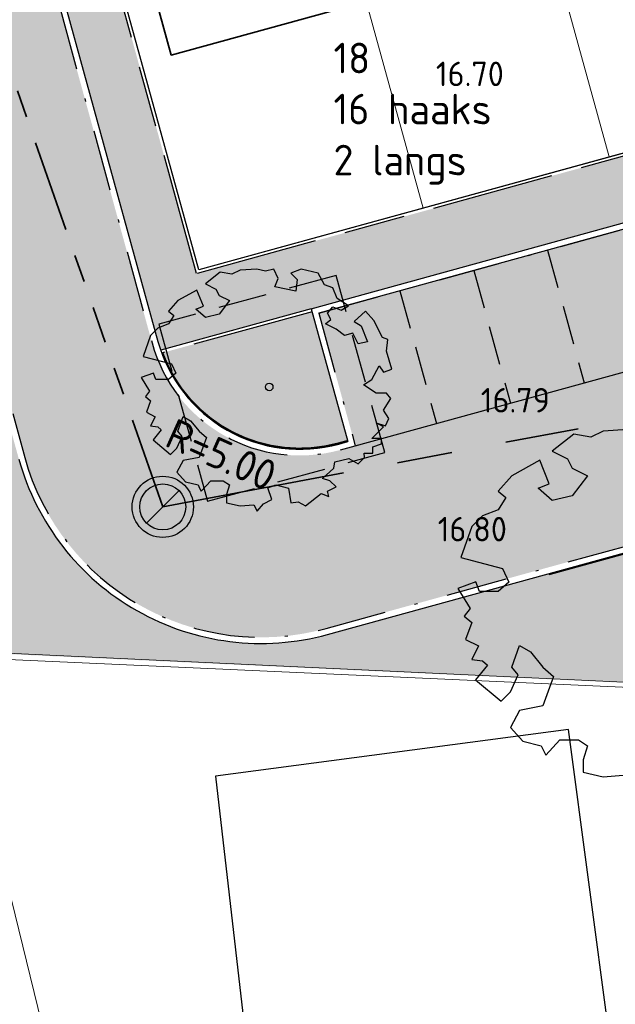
# Model space of a CAD drawing. Header units: metres. Extents: x 174255 to 175175, y 462028 to 462911.
# Tile 55 of 656: x 174516 to 174535, y 462340 to 462372. Entities that reach past the tile are written whole.
import ezdxf
from ezdxf.enums import TextEntityAlignment as Align

# ---------------------------------------------------------------- set-up
doc = ezdxf.new("R2010")
doc.units = ezdxf.units.M
for name, pattern in [('HIDDEN2', [4.762499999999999, 3.175, -1.5875]), ('HIDDENX2', [0.75, 0.5, -0.25]), ('RI-DRAINAGE', [19.200000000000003, 6, -1.8, 1.8, -1.8, 2.4, -1.8, 1.8, -1.8]), ('VH-GELEIDEBAND_50X200', [8, 4, -2, 0, -2]), ('VH-OPSLUITBAND_100X200', [16, 8, -2, 4, -2]), ('VH-TROTTOIRBAND_180-200', [20, 10, -2, 2, -2, 2, -2])]:
    doc.linetypes.add(name, pattern=pattern)
doc.layers.add('-DR-alg-hulplijnen', color=210, linetype='Continuous', plot=False)
for name, color, linetype, lineweight in [('B-ME-AL-PEIL_MAAIVELD-T20', 8, 'Continuous', 20), ('B-WE-KL-TRACE_WENSTRACE-A', 252, 'Continuous', 20), ('B-WE-OG-BEBOUWING-G', 8, 'Continuous', 30), ('B-WE-RI-DRAINAGE_DRAIN_PP_125_G', 252, 'RI-DRAINAGE', 35), ('B-WE-RI-DRAINAGE_PUT_DOORSPUITPUT-PP-S', 252, 'Continuous', 20), ('B-XX-KG-GRENS_PERCEEL-BEREKEND-G', 213, 'Continuous', 20), ('N-PV-KG-GRENS_PERCEEL-G', 1, 'Continuous', 20), ('N-PV-KG-GRENS_UITGEEFBAAR-GEBIED-G', 170, 'Continuous', 30), ('N-WE-AL-WERKGRENS-G', 173, 'AL-WERKGRENS', 20), ('N-WE-GR-PLANTVAK-V', 86, 'Continuous', 25), ('N-WE-GR-WORTELDOEK-G', 147, 'HIDDENX2', 25), ('N-WE-GW-GROEIPLAATSVERBETERING_BOMENGRANULAAT-LAVA-G', 97, 'HIDDEN2', 25), ('N-WE-OG-BEBOUWING_WONINGBOUW-G', 7, 'Continuous', 35), ('N-WE-VH-KANTOPSLUITING_ACHTERKANTBAND-G', 50, 'Continuous', 25), ('N-WE-VH-KANTOPSLUITING_GELEIDEBAND_50-200X200-G', 210, 'VH-GELEIDEBAND_50X200', 25), ('N-WE-VH-KANTOPSLUITING_OPSLUITBAND_100X200-G', 152, 'VH-OPSLUITBAND_100X200', 25), ('N-WE-VH-KANTOPSLUITING_TROTTOIRBAND_180-200X200-G', 210, 'VH-TROTTOIRBAND_180-200', 25), ('N-WE-VH-T20', 7, 'Continuous', 25), ('N-WE-VH-VERHARDING_BETONSTRAATSTEEN_MARKERINGSSTEEN-G', 50, 'HIDDEN2', 25), ('N-WE-VH-VERHARDING_BETONSTRAATSTEEN_NCB-KLINKER-ANTRACIET-V', 251, 'Continuous', 25), ('N-WE-VH-VERHARDING_STRAATBAKSTEEN_DIKFORMAAT_ROOD-TROTTOIR-V', 33, 'Continuous', 25), ('N-WE-VH-VERHARDING_STRAATBAKSTEEN_DIKFORMAAT_ROOD-WATERPASSEREND-V', 55, 'Continuous', 25)]:
    doc.layers.add(name, color=color, linetype=linetype, lineweight=lineweight)
doc.layers.add('N-WE-GR-BOOM-1E-GROOTTE-S', color=7, linetype='Continuous', lineweight=25, true_color=0x00cc00)
doc.layers.add('N-WE-GR-BOOM-2E-GROOTTE-S', color=7, linetype='Continuous', lineweight=25, true_color=0x00cc00)
doc.layers.add('N-WE-VH-MATERIAALGRENS-G', color=15, linetype='Continuous')
doc.styles.add('NLCS-ISO-M500-T20', font='NLCS-ISO.ttf', dxfattribs={"height": 1})
doc.linetypes.add('AL-WERKGRENS', pattern='A,10,[106,Afdeling.shx,S=1,R=0,X=0,Y=0],-2', length=12)

# ---------------------------------------------------------------- blocks, each defined once
blk = doc.blocks.new('SGR-BOOM_1EGROOTTE')
at = {"linetype": 'Continuous', "flags": 128}
blk.add_lwpolyline([(167869.0515202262, 467739.1556611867), (167868.8494327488, 467739.6599609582), (167868.4486004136, 467739.8110639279), (167868.1446613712, 467740.3646383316), (167867.3364325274, 467740.5666382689), (167866.83377547, 467740.3645509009), (167867.1376977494, 467740.0623117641), (167867.0851679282, 467739.5070708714), (167866.0781706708, 467739.7090575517), (167866.2276307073, 467740.1131752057), (167866.0255466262, 467740.5665508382), (167865.6230883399, 467740.4663184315), (167865.2189739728, 467740.5664970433), (167864.4140474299, 467740.5155192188), (167864.0099531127, 467740.3150811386), (167863.4547091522, 467740.4136069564), (167862.7483789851, 467739.8599651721), (167863.2527089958, 467739.6086635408), (167863.4038589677, 467739.3047715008), (167863.9081889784, 467739.0534698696), (167863.403919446, 467738.3979932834), (167862.7484864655, 467738.2484625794), (167862.2950706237, 467738.6492545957), (167862.6511367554, 467738.7906272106), (167862.3459340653, 467739.5593216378), (167861.437546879, 467739.0533050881), (167860.9841914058, 467738.5489616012), (167861.2371828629, 467738.3469246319), (167860.9842317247, 467737.9444427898), (167860.478289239, 467737.7423552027), (167860.1267718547, 467737.3907909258), (167859.7736556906, 467736.3804981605), (167861.1338465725, 467736.027405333), (167861.3359306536, 467735.5740297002), (167860.9844099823, 467735.2717468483), (167860.3798911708, 467735.2717065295), (167860.2645594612, 467735.587631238), (167859.6735173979, 467735.3718649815), (167860.077668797, 467734.7164489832), (167859.8756317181, 467734.4651002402), (167860.126980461, 467734.2630631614), (167859.9249636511, 467733.7078122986), (167860.3487980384, 467733.4959304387), (167860.1270612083, 467733.0523828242), (167860.4786053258, 467733.0031248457), (167860.6371384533, 467732.864022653), (167860.2443994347, 467732.3829941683), (167861.0848543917, 467731.6906366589), (167861.3887363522, 467731.9929163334), (167861.6400345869, 467732.5481704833), (167861.4379639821, 467732.7994922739), (167861.6892521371, 467733.5058761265), (167862.0440918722, 467733.30384595), (167862.4482331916, 467732.7995596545), (167862.7997940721, 467732.4989664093), (167862.4483172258, 467731.5395978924), (167861.6893932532, 467731.3900602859), (167861.3888137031, 467730.8331601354), (167861.7929516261, 467730.3797979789), (167862.3958378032, 467730.2287084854), (167862.4714127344, 467730.0775838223), (167862.5469876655, 467729.9264591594), (167863.0019858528, 467730.4308027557), (167863.6065046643, 467730.4308430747), (167863.9087775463, 467730.228809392), (167863.7593207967, 467729.7754103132), (167863.759347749, 467729.3713026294), (167864.4148008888, 467729.2185739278), (167865.0702403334, 467729.2711844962), (167865.2197475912, 467728.9672923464), (167865.5236260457, 467729.3221388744), (167865.9260776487, 467729.522576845), (167865.7333766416, 467730.0964089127), (167866.1280843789, 467730.2289574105), (167866.7342560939, 467730.076225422), (167866.8345086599, 467729.3715077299), (167867.1876886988, 467729.4240981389), (167867.5392432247, 467729.218782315), (167868.2964940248, 467729.8249943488), (167868.651330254, 467729.6755310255), (167868.5987466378, 467729.9268627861), (167869.0028408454, 467730.1289435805), (167868.7005612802, 467730.4311828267), (167868.3473709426, 467730.5330075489), (167868.9025748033, 467731.0357151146), (167868.9518360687, 467731.3379778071), (167869.6072688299, 467731.4907939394), (167870.0623175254, 467731.2378463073), (167870.3629140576, 467731.5401257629), (167870.3423943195, 467731.7499664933), (167870.7670077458, 467731.7499948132), (167870.7669879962, 467732.0461086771), (167871.1710857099, 467732.1956226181), (167871.1710689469, 467732.4469578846), (167870.7176798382, 467732.4469276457), (167871.2728800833, 467733.0038447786), (167870.919683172, 467733.2042323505), (167871.3730823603, 467733.0531328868), (167871.5241885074, 467733.4063265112), (167871.2728262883, 467733.8104174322), (167871.6243301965, 467734.364035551), (167871.4222595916, 467734.6153573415), (167870.9195890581, 467734.6153238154), (167870.3134004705, 467735.0210337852), (167870.7174913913, 467735.272396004), (167871.0706312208, 467735.9278625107), (167871.2727051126, 467735.6272592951), (167871.6735173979, 467735.776773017), (167871.4221249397, 467736.6342530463), (167871.4746547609, 467737.189493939), (167871.2200273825, 467737.2896825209), (167870.8158659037, 467738.096228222), (167870.4122671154, 467738.5450985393), (167869.8651256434, 467738.0531398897), (167870.2130065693, 467737.8448527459), (167870.5153164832, 467737.087581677), (167870.0619340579, 467736.9873458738), (167869.8089225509, 467737.4899995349), (167869.4048214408, 467737.3914097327), (167869.0023363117, 467737.6936422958), (167868.498006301, 467737.944943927), (167868.7493280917, 467738.1470145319), (167868.5981783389, 467738.4476211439), (167868.8494933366, 467738.7515400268), (167869.2536111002, 467738.6004372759), (167869.6067811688, 467738.8025146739)], close=True, dxfattribs=at)
at = {"linetype": 'Continuous'}
blk.add_circle((167865.804156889, 467734.918884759), 0.143196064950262, dxfattribs=at)
blk = doc.blocks.new('SGR-BOOM_2EGROOTTE')
at = {"linetype": 'Continuous', "flags": 128}
blk.add_lwpolyline([(2.215013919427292, 2.88988874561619), (2.077170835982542, 3.233869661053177), (1.803764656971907, 3.336936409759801), (1.596449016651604, 3.714527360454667), (1.04515926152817, 3.852310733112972), (0.702298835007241, 3.714467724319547), (0.9096030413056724, 3.508311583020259), (0.873772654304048, 3.129583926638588), (0.1869037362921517, 3.26735825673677), (0.288849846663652, 3.543005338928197), (0.1510090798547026, 3.85225109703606), (-0.1235061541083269, 3.783882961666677), (-0.3991509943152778, 3.85221440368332), (-0.948188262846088, 3.817442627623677), (-1.223819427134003, 3.680724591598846), (-1.602549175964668, 3.747928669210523), (-2.084334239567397, 3.370291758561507), (-1.740332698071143, 3.198879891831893), (-1.637233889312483, 2.991596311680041), (-1.293232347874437, 2.820184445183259), (-1.637192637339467, 2.373086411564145), (-2.084260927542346, 2.271092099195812), (-2.393534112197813, 2.544470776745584), (-2.15066278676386, 2.640900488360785), (-2.358840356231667, 3.165223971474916), (-2.97844772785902, 2.82007204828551), (-3.287679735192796, 2.47606131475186), (-3.11511524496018, 2.338252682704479), (-3.287652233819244, 2.06372138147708), (-3.632753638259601, 1.92587822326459), (-3.872522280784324, 1.686077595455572), (-4.113381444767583, 0.9969608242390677), (-3.185600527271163, 0.7561175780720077), (-3.047759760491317, 0.4468718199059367), (-3.287530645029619, 0.2406858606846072), (-3.69987057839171, 0.2406583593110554), (-3.778537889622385, 0.4561493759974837), (-4.181685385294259, 0.3089760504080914), (-3.906015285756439, -0.1380806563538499), (-4.043823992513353, -0.3095246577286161), (-3.872379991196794, -0.4473333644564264), (-4.010174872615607, -0.8260678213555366), (-3.721079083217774, -0.9705916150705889), (-3.872324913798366, -1.273133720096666), (-3.63253803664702, -1.306732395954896), (-3.524403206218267, -1.401613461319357), (-3.792288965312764, -1.729721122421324), (-3.219017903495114, -2.201975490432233), (-3.011741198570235, -1.99579169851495), (-2.840331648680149, -1.617054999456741), (-2.978163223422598, -1.445629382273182), (-2.806760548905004, -0.963807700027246), (-2.56472574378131, -1.101611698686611), (-2.28906251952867, -1.445583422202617), (-2.049264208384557, -1.650616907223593), (-2.289005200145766, -2.304998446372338), (-2.80666429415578, -2.406997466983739), (-3.011688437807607, -2.786856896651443), (-2.736027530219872, -3.09609346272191), (-2.324801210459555, -3.199151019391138), (-2.273251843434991, -3.30223256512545), (-2.221702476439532, -3.405314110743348), (-1.91134998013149, -3.061303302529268), (-1.499010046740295, -3.061275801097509), (-1.292830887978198, -3.199082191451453), (-1.394774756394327, -3.508343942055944), (-1.394756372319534, -3.783984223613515), (-0.9476743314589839, -3.888159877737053), (-0.5006016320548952, -3.852274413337), (-0.3986233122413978, -4.059558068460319), (-0.1913489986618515, -3.817518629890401), (0.08316167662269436, -3.680800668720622), (-0.04827893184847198, -3.289392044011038), (0.2209496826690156, -3.198981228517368), (0.6344170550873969, -3.303159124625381), (0.7027989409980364, -3.783844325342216), (0.9437016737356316, -3.747972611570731), (1.183495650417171, -3.888017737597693), (1.70001348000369, -3.474522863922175), (1.94204589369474, -3.576471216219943), (1.906178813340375, -3.405038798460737), (2.18180990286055, -3.267200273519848), (1.975626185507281, -3.061044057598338), (1.734716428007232, -2.991589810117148), (2.113418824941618, -2.648694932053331), (2.147019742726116, -2.442522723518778), (2.594087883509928, -2.338287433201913), (2.904474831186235, -2.510822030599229), (3.109510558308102, -2.304638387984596), (3.09551412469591, -2.161506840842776), (3.385141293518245, -2.16148752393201), (3.385127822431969, -1.959509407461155), (3.660761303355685, -1.857526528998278), (3.660749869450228, -1.686091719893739), (3.351494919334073, -1.686112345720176), (3.730194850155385, -1.306241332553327), (3.48928060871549, -1.169557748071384), (3.798542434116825, -1.272622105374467), (3.901611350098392, -1.03171010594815), (3.730158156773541, -0.7560812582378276), (3.969917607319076, -0.3784604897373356), (3.832086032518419, -0.2070348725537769), (3.489216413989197, -0.2070577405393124), (3.075737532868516, 0.06967545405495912), (3.351366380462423, 0.2411286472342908), (3.592241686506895, 0.68821980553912), (3.730075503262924, 0.483179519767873), (4.00346800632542, 0.5851622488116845), (3.831994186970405, 1.170046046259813), (3.86782457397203, 1.548773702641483), (3.694144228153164, 1.617111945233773), (3.418467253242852, 2.16725363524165), (3.143174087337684, 2.473426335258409), (2.769971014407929, 2.137863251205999), (3.007259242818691, 1.99579139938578), (3.213463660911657, 1.479259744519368), (2.904213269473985, 1.410889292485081), (2.731635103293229, 1.753747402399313), (2.455999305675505, 1.686499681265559), (2.18146576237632, 1.892651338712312), (1.837464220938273, 2.064063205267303), (2.008889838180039, 2.201894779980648), (1.905791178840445, 2.406937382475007), (2.077212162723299, 2.614239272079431), (2.352859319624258, 2.511172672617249), (2.593755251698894, 2.649008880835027)], close=True, dxfattribs=at)
at = {"linetype": 'Continuous'}
blk.add_circle((0, 0), 0.1231508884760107, dxfattribs=at)
blk = doc.blocks.new('SRI-DRAIN_PUT_DOORSPUIT-SO')
at = {"lineweight": -3}
blk.add_hatch(color=256, dxfattribs=at).paths.add_polyline_path([(1.499999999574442, 0, 0.2679491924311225), (0.7499999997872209, 1.299038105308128), (-0.7499999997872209, -1.299038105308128, 0.5773502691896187)])
blk.add_line((-0.7499999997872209, -1.299038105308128), (0.7499999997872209, 1.299038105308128), dxfattribs=at)
for radius in [1.999999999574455, 1.499999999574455]:
    blk.add_circle((0, 0), radius, dxfattribs=at)

msp = doc.modelspace()

# ---------------------------------------------------------------- hatches: boundary and pattern name
at = {"layer": 'B-WE-KL-TRACE_WENSTRACE-A'}
h = msp.add_hatch(dxfattribs=at)
h.set_pattern_fill('AKL-WENSTRACE', color=256, scale=5, angle=356.7300000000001, pattern_type=2)
h.set_pattern_definition([(41.73000000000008, (0, 0), (-0.4160132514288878, 0.4664311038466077), [])])
edge = h.paths.add_edge_path()
edge.add_line((174640.9955620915, 462307.1457300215), (174643.3189782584, 462347.7604626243))
edge.add_arc((174649.4090214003, 462347.4120741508), 6.099999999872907, 99.6345544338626, 176.7258923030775, ccw=False)
edge.add_line((174648.3881049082, 462353.4260353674), (174648.4464833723, 462354.4465265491))
edge.add_line((174648.4464833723, 462354.4465265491), (174648.9849437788, 462363.8591430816))
edge.add_line((174648.9849437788, 462363.8591430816), (174622.8277093, 462365.3555001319))
edge.add_line((174622.8277093, 462365.3555001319), (174622.599257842, 462361.362029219))
edge.add_line((174622.599257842, 462361.362029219), (174595.3099567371, 462362.9231475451))
edge.add_line((174595.3099567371, 462362.9231475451), (174594.3148577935, 462363.0220509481))
edge.add_line((174594.3148577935, 462363.0220509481), (174578.8861048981, 462364.555522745))
edge.add_line((174578.8861048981, 462364.555522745), (174581.8766701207, 462394.6445611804))
edge.add_line((174581.8766701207, 462394.6445611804), (174597.8977231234, 462393.0405319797))
edge.add_line((174597.8977231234, 462393.0405319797), (174598.0668715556, 462394.0285963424))
edge.add_line((174598.0668715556, 462394.0285963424), (174571.9276195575, 462396.6456604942))
edge.add_arc((174567.3549686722, 462350.9739968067), 45.90000000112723, 84.2825946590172, 105.3853352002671)
edge.add_line((174555.1772695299, 462395.229094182), (174516.043059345, 462384.4605123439))
edge.add_line((174516.043059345, 462384.4605123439), (174516.3083686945, 462383.4963490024))
edge.add_line((174516.3083686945, 462383.4963490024), (174555.4425788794, 462394.2649308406))
edge.add_arc((174567.3549686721, 462350.9739968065), 44.90000000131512, 84.28259465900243, 105.3853352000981, ccw=False)
edge.add_line((174571.8279975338, 462395.6506351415), (174580.8816445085, 462394.74418323))
edge.add_line((174580.8816445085, 462394.74418323), (174576.6966066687, 462352.6371716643))
edge.add_line((174576.6966066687, 462352.6371716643), (174577.6917037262, 462352.5382684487))
edge.add_line((174577.6917037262, 462352.5382684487), (174578.7872016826, 462363.5604256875))
edge.add_line((174578.7872016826, 462363.5604256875), (174595.2319144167, 462361.9259771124))
edge.add_line((174595.2319144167, 462361.9259771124), (174623.5405127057, 462360.3065486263))
edge.add_line((174623.5405127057, 462360.3065486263), (174623.7689641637, 462364.3000195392))
edge.add_line((174623.7689641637, 462364.3000195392), (174647.9294631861, 462362.917888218))
edge.add_line((174647.9294631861, 462362.917888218), (174647.4325432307, 462354.231424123))
edge.add_arc((174649.4090214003, 462347.4120741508), 7.099999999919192, 106.1633752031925, 176.7258923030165)
edge.add_line((174642.3206105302, 462347.8175754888), (174639.9400814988, 462306.2044751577))
edge.add_line((174639.9400814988, 462306.2044751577), (174679.0354000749, 462303.9679789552))
edge.add_line((174679.0354000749, 462303.9679789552), (174683.9916293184, 462341.6898671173))
edge.add_line((174683.9916293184, 462341.6898671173), (174690.2732923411, 462356.4890171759))
edge.add_line((174690.2732923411, 462356.4890171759), (174695.9835020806, 462370.4529493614))
edge.add_arc((174687.3754168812, 462373.9730160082), 9.299999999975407, 337.7590890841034, 439.7882787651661)
edge.add_line((174689.0241774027, 462383.1256980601), (174670.746193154, 462386.4182869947))
edge.add_arc((174621.1973154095, 462048.6945919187), 341.3391063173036, 81.65343966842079, 85.32544512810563)
edge.add_line((174649.0150505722, 462388.898294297), (174631.1794015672, 462389.9186047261))
edge.add_line((174631.1794015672, 462389.9186047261), (174631.1794015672, 462402.8880249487))
edge.add_line((174631.1794015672, 462402.8880249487), (174630.1794015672, 462402.9675234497))
edge.add_line((174630.1794015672, 462402.9675234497), (174630.1794015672, 462389.9758109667))
edge.add_line((174630.1794015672, 462389.9758109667), (174597.6968516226, 462391.8340155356))
edge.add_line((174597.6968516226, 462391.8340155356), (174594.3149590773, 462363.0230502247))
edge.add_line((174594.3149590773, 462363.0230502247), (174595.3100648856, 462362.9242145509))
edge.add_line((174595.3100648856, 462362.9242145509), (174598.53971578, 462390.7841635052))
edge.add_line((174598.53971578, 462390.7841635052), (174648.9579377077, 462387.8999265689))
edge.add_arc((174620.9313556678, 462046.4013109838), 342.6467477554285, 81.66799307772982, 85.30828514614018, ccw=False)
edge.add_line((174670.5839372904, 462385.4314200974), (174688.8468913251, 462382.1415386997))
edge.add_arc((174687.3754168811, 462373.9730160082), 8.300000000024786, -22.24091091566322, 79.7882787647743, ccw=False)
edge.add_line((174695.0579015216, 462370.8314511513), (174689.6178399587, 462357.528148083))
edge.add_line((174689.6178399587, 462357.528148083), (174687.4210503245, 462352.3491569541))
edge.add_line((174687.4210503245, 462352.3491569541), (174649.8145227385, 462354.5004850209))
edge.add_arc((174649.4090213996, 462347.4120741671), 7.099999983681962, 86.72589228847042, 97.63358012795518)
edge.add_line((174648.4658765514, 462354.4491529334), (174648.4311116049, 462353.4331780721))
edge.add_arc((174649.4090214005, 462347.4120741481), 6.10000000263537, 86.72589230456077, 99.22506903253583, ccw=False)
edge.add_line((174649.7574098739, 462353.5021172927), (174687.0067808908, 462351.3712208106))
edge.add_line((174687.0067808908, 462351.3712208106), (174683.0178484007, 462341.9548339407))
edge.add_line((174683.0178484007, 462341.9548339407), (174678.164951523, 462305.019408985))
edge.add_line((174678.164951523, 462305.019408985), (174640.9955620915, 462307.1457300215))
at = {"layer": 'N-WE-GR-PLANTVAK-V'}
h = msp.add_hatch(color=256, dxfattribs=at)
h.dxf.hatch_style = 1
edge = h.paths.add_edge_path()
edge.add_line((174505.5732141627, 462383.9484299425), (174513.533, 462351.493))
edge.add_line((174513.533, 462351.493), (174573.1744499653, 462348.7165165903))
edge.add_line((174573.1744499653, 462348.7165165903), (174575.0140195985, 462348.6308792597))
edge.add_line((174575.0140195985, 462348.6308792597), (174575.7205903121, 462350.8248169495))
edge.add_line((174575.7205903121, 462350.8248169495), (174554.9171720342, 462352.8924795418))
edge.add_line((174554.9171720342, 462352.8924795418), (174554.2935889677, 462355.1586502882))
edge.add_line((174554.2935889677, 462355.1586502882), (174539.0598075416, 462350.9667648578))
edge.add_line((174539.0598075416, 462350.9667648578), (174537.8659161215, 462355.3055000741))
edge.add_line((174537.8659161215, 462355.3055000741), (174526.0012049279, 462352.0406829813))
edge.add_arc((174523.8256694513, 462359.9468227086), 8.19999999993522, 195.3853265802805, 285.38532658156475, ccw=False)
edge.add_line((174515.9195297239, 462357.7712872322), (174513.4577336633, 462366.7177289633))
edge.add_line((174513.4577336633, 462366.7177289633), (174511.3172909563, 462366.1287425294))
edge.add_line((174511.3172909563, 462366.1287425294), (174508.0699062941, 462377.9301023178))
edge.add_line((174508.0699062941, 462377.9301023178), (174510.2103492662, 462378.5190888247))
edge.add_line((174510.2103492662, 462378.5190888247), (174509.0454844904, 462382.7523379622))
edge.add_line((174509.0454844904, 462382.7523379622), (174506.5006834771, 462384.1988483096))
edge.add_line((174506.5006834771, 462384.1988483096), (174505.5732141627, 462383.9484299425))
h = msp.add_hatch(color=256, dxfattribs=at)
h.dxf.hatch_style = 1
edge = h.paths.add_edge_path()
edge.add_line((174525.4915973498, 462362.5832907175), (174520.5849600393, 462361.2331295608))
edge.add_arc((174525.090723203, 462362.8878495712), 4.799999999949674, 200.1655184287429, 285.3853265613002)
edge.add_line((174526.3642073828, 462358.2598653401), (174526.658955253, 462358.3409711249))
edge.add_line((174526.658955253, 462358.3409711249), (174525.4915973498, 462362.5832907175))
at = {"layer": 'N-WE-VH-VERHARDING_BETONSTRAATSTEEN_NCB-KLINKER-ANTRACIET-V'}
h = msp.add_hatch(color=256, dxfattribs=at)
h.dxf.hatch_style = 1
h.paths.add_polyline_path([(174550.2971275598, 462369.3053192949), (174525.7109608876, 462362.5399362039), (174526.9048496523, 462358.201200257), (174551.4910158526, 462364.9665850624)])
at = {"layer": 'N-WE-VH-VERHARDING_STRAATBAKSTEEN_DIKFORMAAT_ROOD-TROTTOIR-V'}
h = msp.add_hatch(color=256, dxfattribs=at)
h.dxf.hatch_style = 1
edge = h.paths.add_edge_path()
edge.add_line((174556.4492319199, 462373.3836858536), (174521.7206764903, 462363.8274160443))
edge.add_line((174521.7206764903, 462363.8274160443), (174516.3614305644, 462383.303516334))
edge.add_line((174516.3614305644, 462383.303516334), (174548.3716535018, 462392.1117867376))
edge.add_line((174548.3716535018, 462392.1117867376), (174555.495640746, 462394.0720981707))
edge.add_arc((174567.3549686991, 462350.9739966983), 44.70000011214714, 101.32350344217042, 105.3853352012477, ccw=False)
edge.add_line((174558.5781957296, 462394.8038753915), (174560.4197479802, 462395.1327143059))
edge.add_arc((174567.3549848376, 462350.9740198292), 44.69997548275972, 84.28259465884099, 98.92554213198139, ccw=False)
edge.add_line((174571.808086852, 462395.4516286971), (174580.6628587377, 462394.5650881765))
edge.add_line((174580.6628587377, 462394.5650881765), (174580.8112135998, 462396.0577341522))
edge.add_line((174580.8112135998, 462396.0577341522), (174571.9575061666, 462396.9441680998))
edge.add_arc((174567.3549686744, 462350.9739968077), 46.19999999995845, 84.28259465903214, 105.3853352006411)
edge.add_line((174555.0976767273, 462395.5183431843), (174517.7001112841, 462385.2276348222))
edge.add_line((174517.7001112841, 462385.2276348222), (174516.9103265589, 462388.1067485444))
edge.add_line((174516.9103265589, 462388.1067485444), (174516.5549721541, 462388.0092694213))
edge.add_line((174516.5549721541, 462388.0092694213), (174505.5249005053, 462384.983552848))
edge.add_line((174505.5249005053, 462384.983552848), (174509.2163382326, 462382.8852737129))
edge.add_line((174509.2163382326, 462382.8852737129), (174509.8023206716, 462380.7557478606))
edge.add_line((174509.8023206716, 462380.7557478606), (174514.8159702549, 462382.1353557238))
edge.add_line((174514.8159702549, 462382.1353557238), (174515.0282176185, 462381.3640250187))
edge.add_line((174515.0282176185, 462381.3640250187), (174515.2935268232, 462380.3998616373))
edge.add_line((174515.2935268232, 462380.3998616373), (174520.4627389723, 462361.6143653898))
edge.add_arc((174525.0907232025, 462362.8878495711), 4.799999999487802, 195.3853265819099, 198.9686482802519)
edge.add_line((174520.5513796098, 462361.327606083), (174525.4650664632, 462362.6797071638))
edge.add_line((174525.4650664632, 462362.6797071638), (174550.4368980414, 462369.551215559))
edge.add_line((174550.4368980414, 462369.551215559), (174556.2266669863, 462371.1443884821))
edge.add_line((174556.2266669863, 462371.1443884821), (174556.4492319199, 462373.3836858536))
at = {"layer": 'N-WE-VH-VERHARDING_STRAATBAKSTEEN_DIKFORMAAT_ROOD-WATERPASSEREND-V'}
h = msp.add_hatch(color=256, dxfattribs=at)
h.dxf.hatch_style = 1
edge = h.paths.add_edge_path()
edge.add_line((174552.8000934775, 462359.6223770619), (174554.8785461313, 462360.1943056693))
edge.add_line((174554.8785461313, 462360.1943056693), (174553.4193455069, 462365.497204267))
edge.add_line((174553.4193455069, 462365.497204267), (174551.3408899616, 462364.925274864))
edge.add_line((174551.3408899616, 462364.925274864), (174526.7547197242, 462358.1599047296))
edge.add_line((174526.7547197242, 462358.1599047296), (174526.7547237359, 462358.1598901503))
edge.add_line((174526.7547237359, 462358.1598901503), (174526.4172692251, 462358.0670326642))
edge.add_arc((174525.090723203, 462362.8878495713), 5.000000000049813, 195.3853265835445, 285.3853265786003, ccw=False)
edge.add_line((174520.269906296, 462361.5613035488), (174515.1006941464, 462380.3467997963))
edge.add_line((174515.1006941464, 462380.3467997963), (174514.8353849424, 462381.3109631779))
edge.add_line((174514.8353849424, 462381.3109631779), (174510.0145680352, 462379.9844171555))
edge.add_line((174510.0145680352, 462379.9844171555), (174510.2798772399, 462379.0202537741))
edge.add_line((174510.2798772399, 462379.0202537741), (174516.1123624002, 462357.8243490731))
edge.add_arc((174523.8256694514, 462359.9468227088), 8.000000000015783, 195.3853265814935, 285.3853265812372)
edge.add_line((174525.948143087, 462352.2335156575), (174540.2659695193, 462356.1733574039))
edge.add_line((174540.2659695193, 462356.1733574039), (174552.8000934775, 462359.6223770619))

# ---------------------------------------------------------------- linework, layer by layer
at = {"layer": '-DR-alg-hulplijnen'}
for points in [[(174550.2971275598, 462369.3053192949), (174525.7109608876, 462362.5399362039)], [(174526.9048496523, 462358.201200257), (174551.4910158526, 462364.9665850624)]]:
    msp.add_lwpolyline(points, dxfattribs=at)
at = {"layer": '-DR-alg-hulplijnen', "flags": 128}
msp.add_lwpolyline([(174526.9048456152, 462358.2012149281), (174551.4910158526, 462364.9665850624)], dxfattribs=at)
at = {"layer": 'B-WE-OG-BEBOUWING-G'}
msp.add_lwpolyline([(174523.44, 462337.860000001), (174535.19, 462338.9600000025), (174533.86, 462348.9400000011), (174522.34, 462347.4100000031), (174523.44, 462337.860000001)], dxfattribs=at)
at = {"layer": 'B-WE-RI-DRAINAGE_DRAIN_PP_125_G', "ltscale": 0.5}
msp.add_line((174520.6186429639, 462356.2077260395), (174512.8945043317, 462378.3376676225), dxfattribs=at)
at = {"layer": 'B-WE-RI-DRAINAGE_DRAIN_PP_125_G', "flags": 128}
msp.add_lwpolyline([(174520.6186429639, 462356.2077260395), (174550.4219263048, 462361.8201901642), (174556.0570577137, 462353.8940195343)], dxfattribs=at)
at = {"layer": 'B-XX-KG-GRENS_PERCEEL-BEREKEND-G'}
msp.add_lwpolyline([(174565.6038732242, 462281.4413445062), (174573.1744499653, 462348.7165165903), (174513.677, 462351.514), (174531.8, 462277.445)], dxfattribs=at)
at = {"layer": 'N-PV-KG-GRENS_PERCEEL-G'}
for points in [[(174535.1924329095, 462367.6381612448), (174529.8862488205, 462386.9214288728)], [(174529.1182036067, 462365.9667132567), (174523.8120195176, 462385.2499808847)]]:
    msp.add_lwpolyline(points, dxfattribs=at)
at = {"layer": 'N-PV-KG-GRENS_UITGEEFBAAR-GEBIED-G'}
msp.add_lwpolyline([(174516.484377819, 462383.2336309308), (174548.3981845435, 462392.0153699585), (174553.7043698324, 462372.7320979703), (174521.790561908, 462363.9503633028)], close=True, dxfattribs=at)
at = {"layer": 'N-WE-AL-WERKGRENS-G', "flags": 128}
msp.add_lwpolyline([(174681.5973007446, 462243.5125462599), (174681.058, 462261.019), (174682.966, 462284.801), (174683.583, 462297.765), (174686.249, 462320.652), (174688.507, 462336.11), (174690.024, 462341.923), (174715.341, 462404.33), (174717.601, 462411.68), (174737.648, 462460.859), (174741.719, 462470.505), (174748.8174954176, 462487.3586613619), (174674.4426188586, 462494.0136810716, 0.04199874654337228), (174666.0577772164, 462494.0580673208), (174643.5965542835, 462492.2877370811, -0.02119842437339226), (174639.3615599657, 462492.1340915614), (174613.9155730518, 462492.2899863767), (174609.2232672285, 462496.2598588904), (174608.9575721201, 462517.182709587), (174610.5956108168, 462533.7283149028), (174610.9540414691, 462546.9261407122), (174609.5377019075, 462546.9261407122), (174609.5576061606, 462563.2145506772), (174618.4041220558, 462564.58360208), (174617.8821627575, 462574.521242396), (174609.6591004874, 462573.6964514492), (174609.1962527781, 462609.6936768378), (174614.4864065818, 462610.5266680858), (174612.9706969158, 462619.9735749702), (174609.0880396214, 462619.5310938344), (174608.9272320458, 462630.6163253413), (174611.9378306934, 462638.3239748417), (174653.3349444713, 462646.1372608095), (174694.6818985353, 462654.970900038), (174753.65584954, 462669.6940842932), (174754.2374067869, 462666.5807575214), (174760.4149001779, 462667.3878026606), (174761.8521453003, 462678.247315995), (174772.3394313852, 462679.7783996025), (174801.2688373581, 462672.4202533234), (174803.3914212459, 462678.6153061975), (174801.3912631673, 462679.5941639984), (174797.2767374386, 462686.2291198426), (174795.7751198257, 462697.8273500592), (174787.848539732, 462696.8455267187), (174788.4591136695, 462691.5931226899), (174783.4545685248, 462686.9545733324), (174765.0261672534, 462688.3792341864), (174763.0242693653, 462691.2723908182), (174740.9829572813, 462686.155677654), (174741.9639806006, 462681.4808580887), (174695.5872891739, 462670.3409632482), (174674.2147626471, 462665.2945028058), (174611.4374820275, 462653.0732600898), (174598.8645312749, 462662.13523327), (174595.0223441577, 462656.9130516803), (174598.2662547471, 462653.8008350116), (174601.5634410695, 462645.0663725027), (174585.1842807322, 462641.5586732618), (174585.8464585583, 462637.5875608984), (174468.1056243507, 462610.7709373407), (174467.2560214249, 462614.5686403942), (174459.4445290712, 462613.0280098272), (174458.9501893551, 462618.3943176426), (174449.1204393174, 462618.0455648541), (174449.2902757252, 462624.9096309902), (174429.9505628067, 462629.3682605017), (174428.4125051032, 462620.5774745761), (174434.3719258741, 462618.9092756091), (174430.6410069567, 462597.2567441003), (174453.0229303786, 462592.7961489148), (174457.7870609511, 462586.5717323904), (174474.7794898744, 462527.6626612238), (174488.3963974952, 462479.3962233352), (174491.1789970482, 462461.4260860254), (174515.9643294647, 462468.2096916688), (174535.6773629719, 462396.0507231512), (174500.8343877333, 462386.5209101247), (174501.8615933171, 462382.6610135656), (174505.4836250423, 462383.6990470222), (174513.3867074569, 462351.3168631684), (174573.0903066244, 462348.6251340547), (174564.8637000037, 462275.1553162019), (174544.951, 462280.682), (174541.1711676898, 462282.4329223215), (174531.995, 462278.877), (174531.51, 462278.619), (174530.322, 462277.987), (174523.197, 462274.196), (174512.77, 462266.76), (174511.323, 462265.728), (174510.321, 462265.106), (174492.908, 462254.307), (174458.682, 462233.081), (174433.0178788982, 462217.3395679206), (174430.6775455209, 462218.3936992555), (174424.1837800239, 462214.1380009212), (174422.6535519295, 462205.2010971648), (174428.0210119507, 462195.9942083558), (174430.5816283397, 462197.2740921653), (174431.8292734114, 462199.5886350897), (174481.4636288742, 462229.3806376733), (174511.7460260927, 462247.9955950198), (174520.1082227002, 462251.9168407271), (174528.9933470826, 462255.0447097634), (174538.3891990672, 462257.2736030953), (174544.5280939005, 462258.2922262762), (174554.3216816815, 462259.2606468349), (174563.5931634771, 462259.1911823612), (174572.8653587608, 462258.1660508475), (174582.1605825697, 462256.1491685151), (174620.668, 462248.404), (174620.813, 462250.715), (174679.071, 462234.3), (174681.5973007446, 462243.5125462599)], format="xyb", dxfattribs=at)
at = {"layer": 'N-WE-GR-WORTELDOEK-G', "const_width": 0.05, "flags": 128}
msp.add_lwpolyline([(174526.6509959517, 462358.3698961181), (174526.3562481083, 462358.288790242, -0.3899832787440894), (174520.6131210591, 462361.2434715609, -0.3899832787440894)], format="xyb", dxfattribs=at)
msp.add_lwpolyline([(174533.2233299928, 462353.9968828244), (174537.8449504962, 462355.2686158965), (174539.0308826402, 462350.9588055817)], dxfattribs=at)
at = {"layer": 'N-WE-GW-GROEIPLAATSVERBETERING_BOMENGRANULAAT-LAVA-G', "ltscale": 0.5}
msp.add_lwpolyline([(174522.0818457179, 462356.3914169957), (174527.8668269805, 462357.9832686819), (174526.2749752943, 462363.7682499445), (174520.4899940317, 462362.1763982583)], close=True, dxfattribs=at)
at = {"layer": 'N-WE-OG-BEBOUWING_WONINGBOUW-G'}
msp.add_lwpolyline([(174551.847481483, 462379.480238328), (174549.1943967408, 462389.1218456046), (174518.2447444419, 462380.6054483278), (174520.8978364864, 462370.9638145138), (174551.847481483, 462379.480238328)], dxfattribs=at)
at = {"layer": 'N-WE-VH-KANTOPSLUITING_ACHTERKANTBAND-G'}
for p, q in [((174515.2935268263, 462380.3998616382), (174520.4627389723, 462361.6143653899)), ((174525.4650664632, 462362.6797071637), (174550.4368980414, 462369.551215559)), ((174525.4650664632, 462362.6797071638), (174520.5513796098, 462361.327606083)), ((174525.4650664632, 462362.6797071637), (174526.6589552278, 462358.3409712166)), ((174526.3642073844, 462358.2598653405), (174526.6589552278, 462358.3409712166)), ((174526.0012049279, 462352.0406829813), (174537.8659161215, 462355.3055000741))]:
    msp.add_line(p, q, dxfattribs=at)
at = {"layer": 'N-WE-VH-KANTOPSLUITING_ACHTERKANTBAND-G', "flags": 128}
msp.add_lwpolyline([(174556.3565118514, 462373.4618888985), (174521.790561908, 462363.9503633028), (174516.484377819, 462383.2336309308), (174548.3981844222, 462392.0153703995)], dxfattribs=at)
at = {"layer": 'N-WE-VH-KANTOPSLUITING_ACHTERKANTBAND-G'}
for centre, radius, start, end in [((174525.090723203, 462362.8878495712), 4.799999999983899, 195.3853265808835, 285.3853265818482), ((174523.8256694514, 462359.9468227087), 8.199999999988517, 195.3853265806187, 285.3853265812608)]:
    msp.add_arc(centre, radius, start, end, dxfattribs=at)
at = {"layer": 'N-WE-VH-KANTOPSLUITING_GELEIDEBAND_50-200X200-G', "ltscale": 0.5}
for p, q in [((174515.1006941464, 462380.3467997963), (174520.269906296, 462361.561303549)), ((174510.2798772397, 462379.0202537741), (174516.1123624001, 462357.8243490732)), ((174525.7109608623, 462362.5399362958), (174550.297127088, 462369.3053210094)), ((174525.7109608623, 462362.5399362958), (174526.904849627, 462358.2012003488)), ((174526.4172692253, 462358.0670326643), (174526.904849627, 462358.2012003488)), ((174525.948143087, 462352.2335156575), (174538.0056869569, 462355.5513945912))]:
    msp.add_line(p, q, dxfattribs=at)
for centre, radius, start, end in [((174525.090723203, 462362.8878495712), 4.999999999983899, 195.3853265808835, 285.3853265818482), ((174523.8256694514, 462359.9468227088), 8.000000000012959, 195.3853265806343, 285.3853265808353)]:
    msp.add_arc(centre, radius, start, end, dxfattribs=at)
at = {"layer": 'N-WE-VH-KANTOPSLUITING_OPSLUITBAND_100X200-G', "ltscale": 0.5}
msp.add_line((174525.4915973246, 462362.5832908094), (174520.5849600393, 462361.2331295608), dxfattribs=at)
msp.add_lwpolyline([(174556.4492319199, 462373.3836858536), (174521.7206764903, 462363.8274160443), (174516.3614305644, 462383.303516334), (174548.3716535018, 462392.1117867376)], dxfattribs=at)
at = {"layer": 'N-WE-VH-MATERIAALGRENS-G'}
msp.add_line((174526.9048456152, 462358.2012149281), (174551.4910158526, 462364.9665850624), dxfattribs=at)
at = {"layer": 'N-WE-VH-VERHARDING_BETONSTRAATSTEEN_MARKERINGSSTEEN-G', "ltscale": 0.4}
for p, q in [((174533.1832246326, 462364.5960914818), (174534.3771133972, 462360.2573555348)), ((174530.7728157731, 462363.9328199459), (174531.9667045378, 462359.5940839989)), ((174528.3624069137, 462363.26954841), (174529.5562956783, 462358.930812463))]:
    msp.add_line(p, q, dxfattribs=at)

# ---------------------------------------------------------------- block references
at = {"layer": 'B-WE-RI-DRAINAGE_PUT_DOORSPUITPUT-PP-S', "xscale": 0.5, "yscale": 0.5, "zscale": 0.5, "rotation": 344.9920256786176}
msp.add_blockref('SRI-DRAIN_PUT_DOORSPUIT-SO', (174520.6186429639, 462356.2077260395), dxfattribs=at)
at = {"layer": 'N-WE-GR-BOOM-1E-GROOTTE-S'}
msp.add_blockref('SGR-BOOM_1EGROOTTE', (6670.580409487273, -5381.82965740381), dxfattribs=at)
at = {"layer": 'N-WE-GR-BOOM-2E-GROOTTE-S'}
msp.add_blockref('SGR-BOOM_2EGROOTTE', (174524.0938878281, 462360.1243451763), dxfattribs=at)

# ---------------------------------------------------------------- texts
at = {"layer": 'B-ME-AL-PEIL_MAAIVELD-T20', "style": 'NLCS-ISO-M500-T20'}
for s, p in [('16.70', (174529.5364236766, 462369.951387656)), ('16.79', (174531.0017337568, 462359.2905080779)), ('16.80', (174529.5949368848, 462355.0801512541))]:
    msp.add_text(s, height=0.8, dxfattribs=at).set_placement(p)
at = {"layer": 'N-WE-VH-KANTOPSLUITING_TROTTOIRBAND_180-200X200-G', "insert": (174526.1925827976, 462371.370100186), "char_height": 1, "attachment_point": 1, "style": 'NLCS-ISO-M500-T20'}
msp.add_mtext_dynamic_manual_height_columns('18 \\P16 haaks\\P2 langs', width=7.776374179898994, gutter_width=5, heights=[0], dxfattribs=at)
at = {"layer": 'N-WE-VH-T20', "style": 'NLCS-ISO-M500-T20'}
msp.add_text('R=5.00', height=0.9999999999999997, rotation=335.8227105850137, dxfattribs=at).set_placement((174522.3264850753, 462357.4560074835), align=Align.CENTER)

doc.saveas('drawing.dxf')
